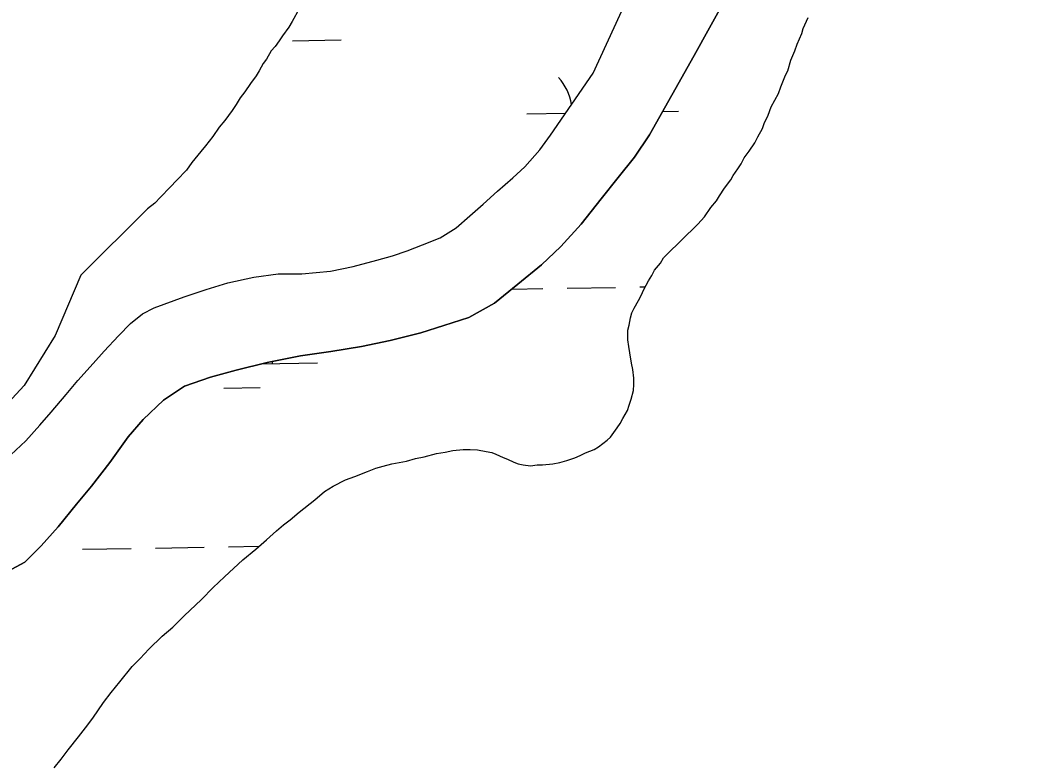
# Model space of a CAD drawing. Extents: x 3887375 to 3925618, y 296674 to 322633.
# Drawn here: x 3915043 to 3915700, y 306979 to 307468 of the extents above; entities that cross this region are included whole.
import ezdxf

# ---------------------------------------------------------------- set-up
doc = ezdxf.new("R2010")
doc.units = 0
doc.layers.add('V-TOPO-SHOR', color=7, linetype='Continuous')
doc.layers.add('V-WETL-SWMP', color=7, linetype='Continuous')

msp = doc.modelspace()

# ---------------------------------------------------------------- linework, layer by layer
at = {"layer": 'V-TOPO-SHOR'}
for points in [[(3915392.23, 307392.26), (3915420.29, 307433.22), (3915447.89, 307493.51), (3915473.69, 307561.83), (3915476.31, 307587.68), (3915482.21, 307679.71), (3915486.4, 307707.21), (3915496.85, 307742.92), (3915507.6, 307765.74), (3915518.53, 307780.5), (3915528.05, 307787.18), (3915537.64, 307790.63), (3915595.57, 307795.21), (3915613.29, 307795.62), (3915626.25, 307792.7), (3915639.18, 307791.4), (3915649.04, 307783.57), (3915662.23, 307770.98), (3915670.55, 307759.89), (3915677.26, 307748.76), (3915682.47, 307732.77), (3915692.59, 307713.66), (3915700.04, 307656)], [(3915457.28, 307392.53), (3915486.69, 307444.81), (3915519.16, 307503.6), (3915531.25, 307537.74), (3915535.44, 307565.24), (3915537.98, 307594.32), (3915543.51, 307702.46), (3915546.31, 307720.26), (3915550.96, 307728.43), (3915562.09, 307735.14), (3915597.49, 307737.58), (3915615.33, 307733.16), (3915631.67, 307723.87), (3915651.49, 307703.38), (3915653.29, 307695.36), (3915653.11, 307660.35)], [(3915226.69, 307475.54), (3915221.99, 307467.26), (3915219.9, 307463.4), (3915215.67, 307457.85), (3915213.57, 307454.53), (3915210.94, 307450.66), (3915208.28, 307447.88), (3915205.14, 307442.36), (3915203.03, 307439.58), (3915200.43, 307434.62), (3915198.32, 307431.31), (3915194.63, 307426.32), (3915190.95, 307420.79), (3915187.77, 307416.9), (3915185.15, 307412.48), (3915182.52, 307408.61), (3915177.78, 307401.96)], [(3915468.58, 307313.51), (3915488.86, 307333.18), (3915489.24, 307333.58), (3915493.48, 307338.58), (3915497.69, 307344.66), (3915501.4, 307349.11), (3915503.5, 307352.42), (3915506.65, 307357.4), (3915510.88, 307362.95), (3915512.45, 307365.7), (3915515.61, 307370.14), (3915517.71, 307373.45), (3915519.8, 307377.32), (3915522.96, 307381.74), (3915526.64, 307387.28), (3915528.73, 307391.14), (3915531.87, 307396.66), (3915532.88, 307399.95), (3915535.47, 307405.45), (3915537.52, 307410.95), (3915542.22, 307419.77), (3915543.75, 307424.16), (3915546.83, 307431.86), (3915548.4, 307434.62), (3915550.41, 307441.75), (3915553, 307447.8), (3915554.53, 307452.19), (3915557.62, 307459.34), (3915558.64, 307462.63), (3915561.74, 307469.79)], [(3915177.78, 307401.96), (3915174.07, 307397.52), (3915169.85, 307391.43), (3915165.1, 307385.33), (3915161.92, 307381.44), (3915156.1, 307374.22), (3915152.4, 307369.24), (3915146.03, 307362.55), (3915141.77, 307358.1), (3915135.4, 307351.41), (3915131.68, 307347.51), (3915126.79, 307343.67)], [(3914995.4, 307083.83), (3915046.12, 307111.06), (3915056.74, 307121.76), (3915068.06, 307134.25), (3915080.08, 307149.23), (3915089.98, 307161), (3915102, 307176.7), (3915114.02, 307193.45), (3915123.93, 307204.87), (3915137.38, 307217.72), (3915151.21, 307227.02), (3915168.24, 307232.78), (3915185.29, 307237.48), (3915205.53, 307242.54), (3915227.55, 307246.9), (3915247.44, 307249.82), (3915267.69, 307253.1), (3915286.51, 307257.1), (3915306.75, 307262.16), (3915322.02, 307266.84), (3915338.35, 307272.24), (3915355.37, 307281.55), (3915370.6, 307294.06), (3915386.19, 307306.92), (3915398.94, 307319.06), (3915412.38, 307333.69), (3915425.47, 307350.46), (3915436.78, 307364.36), (3915447.39, 307377.92), (3915457.28, 307392.53)], [(3915036.93, 307181.58), (3915046.67, 307190.86), (3915055.87, 307201.21), (3915063.3, 307209.77), (3915073.2, 307221.37), (3915080.98, 307230.64), (3915091.07, 307241.88), (3915098.32, 307250.09), (3915107.7, 307260.08), (3915115.66, 307268.29), (3915123.63, 307274.54), (3915131.26, 307278.48), (3915150.96, 307285.85), (3915165.51, 307290.71), (3915179.71, 307295.04), (3915196.94, 307298.84), (3915212.93, 307301.04), (3915228.39, 307300.93), (3915247.22, 307302.79), (3915262.14, 307305.69), (3915277.76, 307310.02), (3915288.06, 307312.91), (3915297.82, 307316.15), (3915307.93, 307320.1), (3915319.47, 307324.6), (3915330.1, 307331.21), (3915339.14, 307339.25), (3915347.81, 307346.93), (3915357.37, 307355.32), (3915367.47, 307364.25), (3915375.26, 307371.4), (3915385.16, 307382.63), (3915392.23, 307392.26)], [(3915126.79, 307343.67), (3915082.91, 307300.12), (3915066.02, 307260.25), (3915045.54, 307227.47), (3915016.53, 307196.07), (3914986.05, 307176.75), (3914939.92, 307159.5), (3914898.02, 307151.51), (3914823.35, 307159.73), (3914741.52, 307180.71), (3914681.73, 307201.07), (3914634.73, 307221.48), (3914586.93, 307265.35), (3914556.86, 307315.69), (3914545.25, 307344.69)], [(3915065.38, 306975.44), (3915069.97, 306981.14), (3915074.57, 306987.2), (3915081.28, 306995.76), (3915085.88, 307001.82), (3915090.83, 307008.24), (3915097.89, 307018.58), (3915102.84, 307024.99), (3915108.5, 307032.12), (3915116.63, 307042.11), (3915121.94, 307047.46), (3915127.6, 307053.53), (3915136.45, 307062.1), (3915143.53, 307068.17), (3915150.96, 307075.66), (3915162.29, 307086.37), (3915170.08, 307094.22), (3915177.51, 307101.36), (3915189.55, 307112.43), (3915198.05, 307119.57), (3915205.13, 307125.64), (3915211.85, 307131.71), (3915216.46, 307135.64), (3915220.71, 307138.86), (3915226.73, 307143.86), (3915237, 307152.08), (3915243.38, 307157.43), (3915249.05, 307161.01), (3915257.21, 307165.31), (3915263.24, 307167.47), (3915271.75, 307170.7), (3915277.08, 307172.86), (3915282.05, 307174.3), (3915287.73, 307175.75), (3915297.31, 307177.56), (3915303.35, 307179.36), (3915309.03, 307180.46), (3915317.2, 307182.62), (3915322.88, 307183.36), (3915327.85, 307184.44), (3915334.6, 307185.18), (3915339.22, 307185.2), (3915344.2, 307184.87), (3915349.89, 307183.83), (3915353.44, 307183.13), (3915356.29, 307182.08), (3915360.92, 307179.96), (3915363.77, 307178.91), (3915368.04, 307176.79), (3915370.89, 307175.74), (3915374.09, 307175.04), (3915379.07, 307174.35), (3915383.33, 307175.08), (3915386.89, 307175.1), (3915393.64, 307175.83), (3915398.25, 307176.56), (3915402.87, 307178), (3915408.19, 307179.8), (3915411.74, 307181.24), (3915415.28, 307183.03), (3915420.96, 307185.19), (3915423.8, 307186.98), (3915429.47, 307191.27), (3915431.59, 307193.41), (3915436.18, 307199.47), (3915437.95, 307202.32), (3915439.71, 307205.52), (3915442.89, 307210.87), (3915443.94, 307214.43), (3915445.35, 307218.34), (3915446.74, 307224.03), (3915447.08, 307227.95), (3915447.06, 307232.21), (3915446.33, 307237.9), (3915445.6, 307242.16), (3915444.51, 307248.91), (3915443.78, 307253.16), (3915443.05, 307257.43), (3915443.02, 307263.83), (3915444.07, 307267.03), (3915444.76, 307272.01), (3915445.82, 307275.21), (3915447.23, 307278.41), (3915450.05, 307283.4), (3915451.81, 307286.61), (3915453.57, 307290.52), (3915456.75, 307296.22), (3915458.87, 307299.79), (3915460.63, 307303.35), (3915464.52, 307307.98), (3915466.63, 307311.54), (3915468.58, 307313.51)]]:
    msp.add_lwpolyline(points, dxfattribs=at)
at = {"layer": 'V-WETL-SWMP'}
for p, q in [((3915222.34, 307454.55), (3915254.34, 307455.1)), ((3915376.5, 307406.45), (3915402.25, 307406.89)), ((3915465.97, 307407.98), (3915476.49, 307408.16)), ((3915451.07, 307292.28), (3915454.58, 307292.34)), ((3915366.67, 307290.83), (3915387.08, 307291.18)), ((3915403.07, 307291.46), (3915435.07, 307292)), ((3915201.62, 307241.56), (3915238.83, 307242.2)), ((3915177.1, 307225.71), (3915201.1, 307226.12)), ((3915180.06, 307121.1), (3915200.23, 307121.45)), ((3915084.07, 307119.45), (3915116.07, 307120)), ((3915132.06, 307120.28), (3915164.06, 307120.83))]:
    msp.add_line(p, q, dxfattribs=at)
for points in [[(3915519.16, 307503.6), (3915486.68, 307444.81), (3915457.28, 307392.53), (3915447.39, 307377.92), (3915436.78, 307364.36), (3915425.47, 307350.46), (3915412.38, 307333.69), (3915398.94, 307319.06), (3915386.19, 307306.92), (3915370.6, 307294.06), (3915355.37, 307281.55), (3915338.35, 307272.24), (3915322.02, 307266.84), (3915306.75, 307262.16), (3915286.51, 307257.1), (3915267.69, 307253.11), (3915247.44, 307249.82), (3915227.55, 307246.89), (3915205.53, 307242.54), (3915185.29, 307237.48), (3915168.24, 307232.78), (3915151.21, 307227.02), (3915137.38, 307217.72), (3915123.93, 307204.87), (3915114.02, 307193.45), (3915102, 307176.7), (3915089.98, 307161), (3915080.08, 307149.23), (3915068.06, 307134.25), (3915056.73, 307121.76), (3915046.12, 307111.06), (3914995.4, 307083.83)], [(3915036.93, 307181.58), (3915046.67, 307190.86), (3915055.87, 307201.21), (3915063.3, 307209.77), (3915073.2, 307221.36), (3915080.98, 307230.64), (3915091.07, 307241.88), (3915098.32, 307250.09), (3915107.7, 307260.08), (3915115.66, 307268.29), (3915123.63, 307274.54), (3915131.26, 307278.48), (3915150.96, 307285.85), (3915165.51, 307290.71), (3915179.71, 307295.04), (3915196.94, 307298.84), (3915212.92, 307301.04), (3915228.39, 307300.93), (3915247.22, 307302.79), (3915262.14, 307305.69), (3915277.76, 307310.02), (3915288.06, 307312.91), (3915297.82, 307316.15), (3915307.93, 307320.1), (3915319.47, 307324.59), (3915330.1, 307331.21), (3915339.13, 307339.25), (3915347.81, 307346.93), (3915357.37, 307355.32), (3915367.47, 307364.25), (3915375.26, 307371.39), (3915385.16, 307382.63), (3915392.23, 307392.26), (3915420.29, 307433.22), (3915447.89, 307493.51)], [(3915226.69, 307475.54), (3915221.99, 307467.26), (3915219.9, 307463.4), (3915215.67, 307457.85), (3915213.57, 307454.54), (3915210.94, 307450.66), (3915208.28, 307447.88), (3915205.15, 307442.36), (3915203.03, 307439.59), (3915200.43, 307434.62), (3915198.33, 307431.31), (3915194.63, 307426.32), (3915190.95, 307420.79), (3915187.77, 307416.9), (3915185.15, 307412.48), (3915182.52, 307408.61), (3915177.78, 307401.96), (3915174.07, 307397.52), (3915169.85, 307391.43), (3915165.1, 307385.33), (3915161.92, 307381.44), (3915156.1, 307374.22), (3915152.4, 307369.24), (3915146.03, 307362.55), (3915141.77, 307358.1), (3915135.4, 307351.41), (3915131.68, 307347.51), (3915126.79, 307343.67), (3915082.91, 307300.12), (3915066.02, 307260.25), (3915045.54, 307227.47), (3915016.53, 307196.07)], [(3915065.38, 306975.44), (3915069.97, 306981.14), (3915074.57, 306987.2), (3915081.28, 306995.76), (3915085.88, 307001.82), (3915090.83, 307008.24), (3915097.89, 307018.58), (3915102.84, 307024.99), (3915108.5, 307032.13), (3915116.63, 307042.11), (3915121.94, 307047.46), (3915127.6, 307053.53), (3915136.45, 307062.1), (3915143.53, 307068.17), (3915150.96, 307075.66), (3915162.29, 307086.37), (3915170.08, 307094.22), (3915177.51, 307101.36), (3915189.55, 307112.43), (3915198.05, 307119.57), (3915205.13, 307125.64), (3915211.86, 307131.71), (3915216.46, 307135.64), (3915220.71, 307138.86), (3915226.73, 307143.86), (3915237, 307152.08), (3915243.38, 307157.43), (3915249.05, 307161.01), (3915257.21, 307165.31), (3915263.24, 307167.47), (3915271.75, 307170.7), (3915277.08, 307172.86), (3915282.05, 307174.3), (3915287.73, 307175.75), (3915297.31, 307177.56), (3915303.35, 307179.36), (3915309.03, 307180.46), (3915317.2, 307182.62), (3915322.88, 307183.36), (3915327.85, 307184.44), (3915334.6, 307185.18), (3915339.22, 307185.2), (3915344.2, 307184.87), (3915349.89, 307183.83), (3915353.44, 307183.13), (3915356.29, 307182.08), (3915360.92, 307179.96), (3915363.77, 307178.91), (3915368.04, 307176.79), (3915370.89, 307175.74), (3915374.09, 307175.04), (3915379.07, 307174.35), (3915383.33, 307175.08), (3915386.89, 307175.1), (3915393.64, 307175.83), (3915398.25, 307176.56), (3915402.87, 307178), (3915408.19, 307179.8), (3915411.74, 307181.24), (3915415.28, 307183.03), (3915420.96, 307185.19), (3915423.8, 307186.98), (3915429.46, 307191.27), (3915431.59, 307193.41), (3915436.18, 307199.47), (3915437.95, 307202.32), (3915439.71, 307205.53), (3915442.89, 307210.87), (3915443.94, 307214.43), (3915445.35, 307218.34), (3915446.74, 307224.04), (3915447.08, 307227.95), (3915447.06, 307232.21), (3915446.33, 307237.89), (3915445.6, 307242.16), (3915444.51, 307248.9), (3915443.78, 307253.16), (3915443.05, 307257.43), (3915443.02, 307263.82), (3915444.08, 307267.03), (3915444.76, 307272.01), (3915445.82, 307275.21), (3915447.23, 307278.41), (3915450.05, 307283.4), (3915451.81, 307286.61), (3915453.57, 307290.52), (3915456.75, 307296.22), (3915458.86, 307299.79), (3915460.63, 307303.35), (3915464.52, 307307.98), (3915466.63, 307311.55), (3915468.58, 307313.51), (3915488.86, 307333.18), (3915489.24, 307333.58), (3915493.48, 307338.58), (3915497.69, 307344.66), (3915501.4, 307349.11), (3915503.5, 307352.43), (3915506.65, 307357.4), (3915510.88, 307362.95), (3915512.45, 307365.71), (3915515.61, 307370.14), (3915517.71, 307373.45), (3915519.8, 307377.31), (3915522.96, 307381.74), (3915526.64, 307387.28), (3915528.73, 307391.14), (3915531.87, 307396.66), (3915532.88, 307399.95), (3915535.47, 307405.45), (3915537.52, 307410.95), (3915542.22, 307419.77), (3915543.75, 307424.16), (3915546.83, 307431.86), (3915548.4, 307434.62), (3915550.42, 307441.75), (3915553, 307447.8), (3915554.53, 307452.19), (3915557.63, 307459.34), (3915558.64, 307462.63), (3915561.74, 307469.79)]]:
    msp.add_lwpolyline(points, dxfattribs=at)
for centre, start, end in [((3915371.25, 307406.83), 9.14878, 41.7552), ((3915244.06, 307242.76), 179.30907, 181.75519)]:
    msp.add_arc(centre, 35.25, start, end, dxfattribs=at)

doc.saveas('drawing.dxf')
